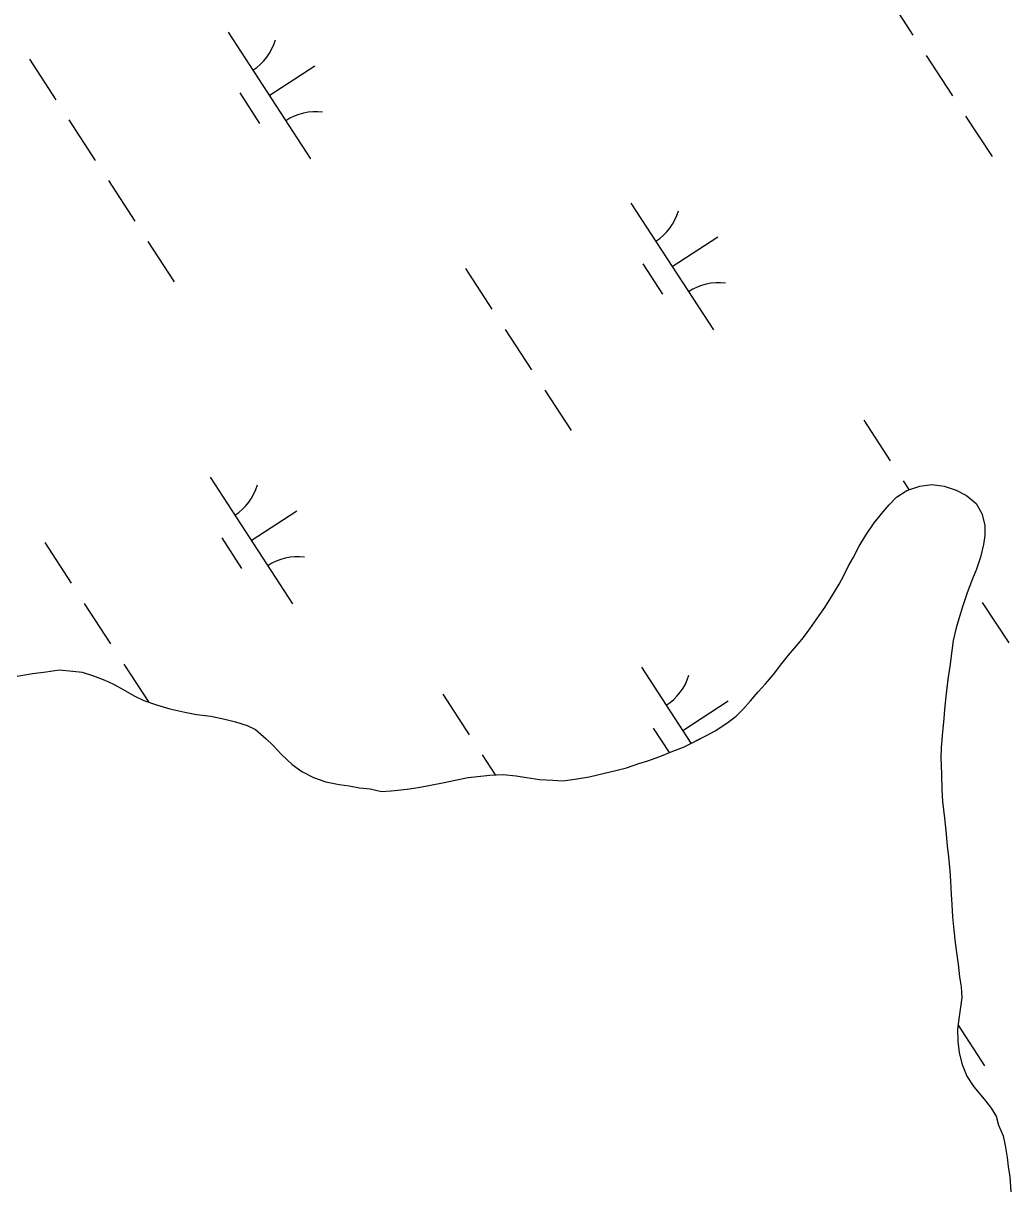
# Model space of a CAD drawing. Extents: x 3953924 to 3974542, y 193747 to 216192.
# Drawn here: x 3965865.3 to 3966192.3, y 208269.6 to 208654.5 of the extents above; entities that cross this region are included whole.
import ezdxf

# ---------------------------------------------------------------- set-up
doc = ezdxf.new("R2010")
doc.units = 0
doc.layers.add('V-TOPO-SHOR', color=7, linetype='Continuous')
doc.layers.add('V-WETL-SWMP', color=7, linetype='Continuous')

msp = doc.modelspace()

# ---------------------------------------------------------------- linework, layer by layer
at = {"layer": 'V-TOPO-SHOR'}
for points in [[(3965895.25, 208435.64), (3965898.39, 208433.86), (3965902.05, 208431.82), (3965905.2, 208430.29), (3965909.48, 208428.88), (3965913.9, 208427.46), (3965918.82, 208426.43), (3965922.73, 208425.65), (3965927.4, 208425.12), (3965932.07, 208424.09), (3965935.6, 208423.18), (3965939.51, 208422.03), (3965942.28, 208420.63), (3965945.8, 208417.58), (3965947.94, 208415.42), (3965950.83, 208412.37), (3965954.35, 208409.07), (3965957.62, 208406.78), (3965961.4, 208404.74), (3965965.56, 208403.33), (3965969.98, 208402.43), (3965973.26, 208402.03), (3965976.66, 208401.38), (3965980.2, 208400.99), (3965983.98, 208400.08), (3965987.14, 208400.32), (3965992.45, 208400.92), (3965996.12, 208401.41), (3965999.66, 208402.15), (3966004.71, 208403.13), (3966008.38, 208403.87), (3966012.68, 208404.74), (3966015.71, 208405.1), (3966019.88, 208405.58), (3966024.3, 208405.81), (3966028.6, 208405.29), (3966032, 208404.76), (3966036.29, 208404.11), (3966040.71, 208403.84), (3966044, 208403.69), (3966048.04, 208404.18), (3966052.72, 208405.04), (3966057.77, 208406.15), (3966061.95, 208407.14), (3966065.11, 208408.01), (3966069.16, 208409.37), (3966072.2, 208410.24), (3966076.12, 208411.74), (3966080.42, 208413.49), (3966083.96, 208414.86), (3966087.76, 208416.73), (3966091.81, 208418.73), (3966094.48, 208420.24), (3966098.28, 208422.74), (3966101.44, 208425.13), (3966103.6, 208427.26), (3966106.14, 208430.15), (3966108.69, 208433.17), (3966111.1, 208435.81), (3966113.77, 208438.83), (3966116.56, 208442.48), (3966118.73, 208445.25), (3966121.39, 208448.39), (3966123.68, 208451.16), (3966125.84, 208454.05), (3966128.9, 208458.46), (3966130.8, 208461.1), (3966133.35, 208465.13), (3966135.52, 208468.78), (3966137.05, 208471.68), (3966138.58, 208474.83), (3966140.11, 208477.47), (3966142.15, 208481.38), (3966144.31, 208485.03), (3966147.11, 208489.06), (3966150.04, 208492.7), (3966152.07, 208495.09), (3966154.48, 208497.61), (3966157.9, 208499.86), (3966162.2, 208501.23), (3966166.25, 208501.84), (3966170.29, 208501.19), (3966174.32, 208499.91), (3966177.72, 208498.12), (3966180.87, 208495.46), (3966182.75, 208492.16), (3966183.74, 208488.37), (3966183.72, 208484.96), (3966183.33, 208481.93), (3966182.29, 208477.76), (3966181.01, 208473.73), (3966179.73, 208470.58), (3966177.94, 208465.92), (3966176.4, 208461.25), (3966175.12, 208457.34), (3966174.22, 208454.31), (3966173.31, 208450.15), (3966172.79, 208446.74), (3966172.13, 208441.57), (3966171.48, 208437.27), (3966170.82, 208431.59)], [(3965863.31, 208438.33), (3965868.36, 208439.19), (3965872.91, 208439.8), (3965877.21, 208440.41), (3965881.75, 208440.01), (3965884.78, 208439.61), (3965888.56, 208438.46), (3965892.35, 208437.05), (3965895.25, 208435.64)], [(3966170.82, 208431.59), (3966170.42, 208427.3), (3966170.15, 208424.27), (3966169.62, 208418.72), (3966169.34, 208414.55), (3966169.2, 208411.4), (3966169.43, 208405.84), (3966169.53, 208400.66), (3966169.76, 208396.87), (3966170.36, 208391.31), (3966170.85, 208387.14), (3966171.33, 208382.08), (3966171.69, 208378.54), (3966172.17, 208373.87), (3966172.4, 208370.46), (3966172.64, 208366.03), (3966172.87, 208362.75), (3966173.1, 208358.58), (3966173.46, 208354.16), (3966173.94, 208350.11), (3966174.43, 208346.83), (3966174.92, 208342.91), (3966175.4, 208338.74), (3966175.89, 208335.45), (3966176.12, 208331.92), (3966175.73, 208328.76), (3966175.21, 208325.6), (3966174.68, 208321.44), (3966174.79, 208317.4), (3966175.27, 208313.61), (3966176.27, 208309.68), (3966177.76, 208305.89), (3966180.14, 208302.34), (3966183.53, 208298.28), (3966185.67, 208295.62), (3966187.54, 208292.58), (3966188.29, 208289.67), (3966189.79, 208286.12), (3966190.53, 208282.84), (3966191.14, 208278.92), (3966191.5, 208275.89), (3966191.99, 208272.47), (3966192.35, 208267.54)]]:
    msp.add_lwpolyline(points, dxfattribs=at)
at = {"layer": 'V-WETL-SWMP'}
for p, q in [((3966151.23, 208664.03), (3966159.96, 208650.63)), ((3965933.16, 208651.58), (3965960.43, 208609.68)), ((3965867.34, 208642.65), (3965876.07, 208629.24)), ((3966164.32, 208643.92), (3966173.05, 208630.51)), ((3965946.8, 208630.63), (3965961.88, 208640.45)), ((3965937.06, 208631.45), (3965943.6, 208621.39)), ((3965880.43, 208622.54), (3965889.16, 208609.13)), ((3966177.41, 208623.81), (3966186.14, 208610.4)), ((3965893.52, 208602.42), (3965902.25, 208589.01)), ((3966066.58, 208594.97), (3966093.86, 208553.06)), ((3966080.22, 208574.02), (3966095.3, 208583.84)), ((3965906.62, 208582.31), (3965915.35, 208568.9)), ((3966011.82, 208573.29), (3966020.55, 208559.88)), ((3966070.48, 208574.84), (3966077.02, 208564.78)), ((3966024.92, 208553.18), (3966033.64, 208539.77)), ((3966038.01, 208533.06), (3966046.74, 208519.65)), ((3966143.65, 208523.08), (3966152.38, 208509.67)), ((3965927.17, 208504.22), (3965954.45, 208462.32)), ((3966156.74, 208502.96), (3966158.61, 208500.09)), ((3966154.48, 208497.61), (3966157.9, 208499.86)), ((3966157.9, 208499.86), (3966162.2, 208501.23)), ((3966162.2, 208501.23), (3966166.25, 208501.84)), ((3966166.25, 208501.84), (3966170.29, 208501.19)), ((3966170.29, 208501.19), (3966174.32, 208499.91)), ((3966174.32, 208499.91), (3966177.72, 208498.12)), ((3966152.07, 208495.1), (3966154.48, 208497.61)), ((3966177.72, 208498.12), (3966180.87, 208495.45)), ((3966180.87, 208495.45), (3966182.75, 208492.16)), ((3965940.81, 208483.27), (3965955.9, 208493.09)), ((3966147.11, 208489.06), (3966150.04, 208492.71)), ((3966150.04, 208492.71), (3966152.07, 208495.1)), ((3966182.75, 208492.16), (3966183.74, 208488.37)), ((3966144.31, 208485.03), (3966147.11, 208489.06)), ((3966183.74, 208488.37), (3966183.72, 208484.96)), ((3965931.07, 208484.09), (3965937.62, 208474.03)), ((3966142.15, 208481.38), (3966144.31, 208485.03)), ((3966183.72, 208484.96), (3966183.33, 208481.93)), ((3965872.42, 208482.55), (3965881.15, 208469.14)), ((3966140.11, 208477.47), (3966142.15, 208481.38)), ((3966183.33, 208481.93), (3966182.29, 208477.76)), ((3966138.58, 208474.83), (3966140.11, 208477.47)), ((3966182.29, 208477.76), (3966181.01, 208473.73)), ((3966137.05, 208471.68), (3966138.58, 208474.83)), ((3966181.01, 208473.73), (3966179.73, 208470.58)), ((3966133.35, 208465.13), (3966135.52, 208468.78)), ((3966135.52, 208468.78), (3966137.05, 208471.68)), ((3966179.73, 208470.58), (3966177.94, 208465.91)), ((3966130.8, 208461.1), (3966133.35, 208465.13)), ((3966177.94, 208465.91), (3966176.4, 208461.25)), ((3965885.51, 208462.43), (3965894.24, 208449.02)), ((3966128.9, 208458.46), (3966130.8, 208461.1)), ((3966176.4, 208461.25), (3966175.12, 208457.34)), ((3966182.93, 208462.73), (3966191.66, 208449.33)), ((3966125.84, 208454.05), (3966128.9, 208458.46)), ((3966175.12, 208457.34), (3966174.22, 208454.31)), ((3966123.68, 208451.16), (3966125.84, 208454.05)), ((3966174.22, 208454.31), (3966173.31, 208450.15)), ((3966121.39, 208448.39), (3966123.68, 208451.16)), ((3966173.31, 208450.15), (3966172.79, 208446.74)), ((3966116.56, 208442.48), (3966118.73, 208445.25)), ((3966118.73, 208445.25), (3966121.39, 208448.39)), ((3966172.79, 208446.74), (3966172.13, 208441.57)), ((3965898.6, 208442.32), (3965906.77, 208429.77)), ((3966113.77, 208438.83), (3966116.56, 208442.48)), ((3966172.13, 208441.57), (3966171.48, 208437.28)), ((3965863.3, 208438.33), (3965868.36, 208439.19)), ((3965868.36, 208439.19), (3965872.91, 208439.8)), ((3965872.91, 208439.8), (3965877.21, 208440.41)), ((3965877.21, 208440.41), (3965881.75, 208440.01)), ((3965881.75, 208440.01), (3965884.78, 208439.61)), ((3965884.78, 208439.61), (3965888.56, 208438.46)), ((3965888.56, 208438.46), (3965892.35, 208437.05)), ((3966070.06, 208441.26), (3966086.45, 208416.09)), ((3966111.1, 208435.81), (3966113.77, 208438.83)), ((3965892.35, 208437.05), (3965895.25, 208435.64)), ((3965895.25, 208435.64), (3965898.39, 208433.86)), ((3965898.39, 208433.86), (3965902.05, 208431.82)), ((3966108.69, 208433.17), (3966111.1, 208435.81)), ((3966171.48, 208437.28), (3966170.82, 208431.6)), ((3965902.05, 208431.82), (3965905.2, 208430.29)), ((3965905.2, 208430.29), (3965909.48, 208428.88)), ((3966004.24, 208432.33), (3966012.97, 208418.92)), ((3966083.7, 208420.31), (3966098.79, 208430.13)), ((3966103.6, 208427.26), (3966106.14, 208430.15)), ((3966106.14, 208430.15), (3966108.69, 208433.17)), ((3966170.82, 208431.6), (3966170.42, 208427.3)), ((3965909.48, 208428.88), (3965913.9, 208427.46)), ((3965913.9, 208427.46), (3965918.82, 208426.43)), ((3965918.82, 208426.43), (3965922.73, 208425.65)), ((3966101.45, 208425.13), (3966103.6, 208427.26)), ((3966170.42, 208427.3), (3966170.15, 208424.27)), ((3965922.73, 208425.65), (3965927.4, 208425.12)), ((3965927.4, 208425.12), (3965932.07, 208424.09)), ((3965932.07, 208424.09), (3965935.6, 208423.19)), ((3965935.6, 208423.19), (3965939.51, 208422.03)), ((3966094.47, 208420.24), (3966098.28, 208422.74)), ((3966098.28, 208422.74), (3966101.45, 208425.13)), ((3966170.15, 208424.27), (3966169.62, 208418.72)), ((3965939.51, 208422.03), (3965942.28, 208420.63)), ((3965942.28, 208420.63), (3965945.8, 208417.58)), ((3966073.96, 208421.13), (3966079.25, 208413.01)), ((3966083.96, 208414.86), (3966091.81, 208418.73)), ((3966091.81, 208418.73), (3966094.47, 208420.24)), ((3966169.62, 208418.72), (3966169.34, 208414.55)), ((3965945.8, 208417.58), (3965947.94, 208415.42)), ((3965947.94, 208415.42), (3965950.83, 208412.37)), ((3966080.42, 208413.49), (3966083.96, 208414.86)), ((3966169.34, 208414.55), (3966169.2, 208411.4)), ((3965950.83, 208412.37), (3965954.35, 208409.07)), ((3966017.34, 208412.22), (3966021.6, 208405.67)), ((3966072.19, 208410.24), (3966076.12, 208411.74)), ((3966076.12, 208411.74), (3966080.42, 208413.49)), ((3966169.2, 208411.4), (3966169.43, 208405.84)), ((3965954.35, 208409.07), (3965957.62, 208406.78)), ((3965957.62, 208406.78), (3965961.4, 208404.74)), ((3966057.77, 208406.15), (3966061.95, 208407.14)), ((3966061.95, 208407.14), (3966065.11, 208408.01)), ((3966065.11, 208408.01), (3966069.16, 208409.37)), ((3966069.16, 208409.37), (3966072.19, 208410.24)), ((3965961.4, 208404.74), (3965965.56, 208403.33)), ((3965965.56, 208403.33), (3965969.98, 208402.43)), ((3965999.66, 208402.15), (3966004.71, 208403.13)), ((3966004.71, 208403.13), (3966008.38, 208403.87)), ((3966008.38, 208403.87), (3966012.68, 208404.74)), ((3966012.68, 208404.74), (3966015.71, 208405.1)), ((3966015.71, 208405.1), (3966019.88, 208405.58)), ((3966019.88, 208405.58), (3966024.3, 208405.81)), ((3966024.3, 208405.81), (3966028.59, 208405.29)), ((3966028.59, 208405.29), (3966032, 208404.76)), ((3966032, 208404.76), (3966036.29, 208404.11)), ((3966036.29, 208404.11), (3966040.71, 208403.83)), ((3966040.71, 208403.83), (3966044, 208403.69)), ((3966044, 208403.69), (3966048.04, 208404.18)), ((3966048.04, 208404.18), (3966052.72, 208405.04)), ((3966052.72, 208405.04), (3966057.77, 208406.15)), ((3966169.43, 208405.84), (3966169.53, 208400.66)), ((3965969.98, 208402.43), (3965973.26, 208402.03)), ((3965973.26, 208402.03), (3965976.66, 208401.38)), ((3965976.66, 208401.38), (3965980.2, 208400.98)), ((3965980.2, 208400.98), (3965983.98, 208400.08)), ((3965983.98, 208400.08), (3965987.14, 208400.32)), ((3965987.14, 208400.32), (3965992.45, 208400.92)), ((3965992.45, 208400.92), (3965996.12, 208401.41)), ((3965996.12, 208401.41), (3965999.66, 208402.15)), ((3966169.53, 208400.66), (3966169.76, 208396.87)), ((3966169.76, 208396.87), (3966170.36, 208391.31)), ((3966170.36, 208391.31), (3966170.85, 208387.14)), ((3966170.85, 208387.14), (3966171.33, 208382.08)), ((3966171.33, 208382.08), (3966171.69, 208378.54)), ((3966171.69, 208378.54), (3966172.17, 208373.87)), ((3966172.17, 208373.87), (3966172.4, 208370.46)), ((3966172.4, 208370.46), (3966172.63, 208366.03)), ((3966172.63, 208366.03), (3966172.87, 208362.75)), ((3966172.87, 208362.75), (3966173.1, 208358.58)), ((3966173.1, 208358.58), (3966173.46, 208354.16)), ((3966173.46, 208354.16), (3966173.94, 208350.11)), ((3966173.94, 208350.11), (3966174.43, 208346.83)), ((3966174.43, 208346.83), (3966174.92, 208342.91)), ((3966174.92, 208342.91), (3966175.4, 208338.74)), ((3966175.4, 208338.74), (3966175.89, 208335.45)), ((3966175.89, 208335.45), (3966176.12, 208331.92)), ((3966176.12, 208331.92), (3966175.73, 208328.76)), ((3966175.73, 208328.76), (3966175.21, 208325.6)), ((3966175.21, 208325.6), (3966174.68, 208321.44)), ((3966174.92, 208322.74), (3966183.64, 208309.33)), ((3966174.68, 208321.44), (3966174.79, 208317.4)), ((3966174.79, 208317.4), (3966175.27, 208313.61)), ((3966175.27, 208313.61), (3966176.27, 208309.68)), ((3966176.27, 208309.68), (3966177.76, 208305.89)), ((3966177.76, 208305.89), (3966180.14, 208302.34)), ((3966180.14, 208302.34), (3966183.53, 208298.28)), ((3966183.53, 208298.28), (3966185.67, 208295.62)), ((3966185.67, 208295.62), (3966187.54, 208292.58)), ((3966187.54, 208292.58), (3966188.29, 208289.67)), ((3966188.29, 208289.67), (3966189.79, 208286.12)), ((3966189.79, 208286.12), (3966190.53, 208282.84)), ((3966190.53, 208282.84), (3966191.14, 208278.92)), ((3966191.14, 208278.92), (3966191.5, 208275.89)), ((3966191.5, 208275.89), (3966191.99, 208272.47)), ((3966191.99, 208272.47), (3966192.34, 208267.54))]:
    msp.add_line(p, q, dxfattribs=at)
for centre, start, end in [((3965931.93, 208653.91), 302.2901, 343.8338), ((3965962.06, 208607.61), 82.2901, 123.8337), ((3966065.35, 208597.29), 302.2901, 343.8338), ((3966095.48, 208551), 82.2901, 123.8337), ((3965925.94, 208506.55), 302.2901, 343.8338), ((3965956.08, 208460.25), 82.2901, 123.8337), ((3966068.83, 208443.59), 302.2901, 343.8338)]:
    msp.add_arc(centre, 17.62, start, end, dxfattribs=at)

doc.saveas('drawing.dxf')
